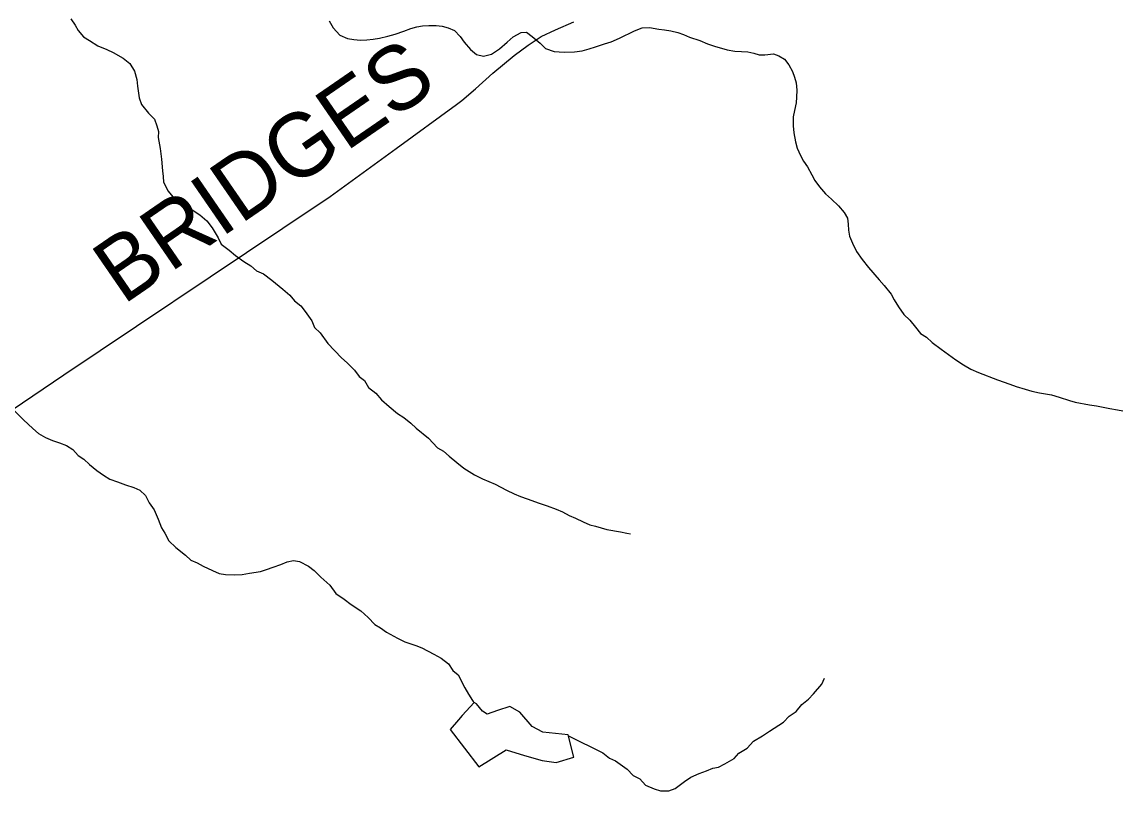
# Model space of a CAD drawing. Extents: x 1310247 to 1664935, y 235267 to 584339.
# Drawn here: x 1522411 to 1527586, y 375529 to 379143 of the extents above; entities that cross this region are included whole.
import ezdxf

# ---------------------------------------------------------------- set-up
doc = ezdxf.new("R2010")
doc.units = 0
for name, color, linetype in [('GM_X_County_Road', 7, 'Continuous'), ('GM_X_County_Road_Text', 7, 'Continuous'), ('GM_X_Minor_River', 7, 'Continuous')]:
    doc.layers.add(name, color=color, linetype=linetype)

msp = doc.modelspace()

# ---------------------------------------------------------------- linework, layer by layer
at = {"layer": 'GM_X_County_Road'}
msp.add_lwpolyline([(1522164.3, 377185.9), (1522607.8, 377485.3), (1523636.6, 378174.7), (1523858.4, 378323.4), (1524170, 378548.5), (1524453.7, 378755.4), (1524477.7, 378773.5), (1524541.6, 378829.8), (1524623.4, 378902.1), (1524723.3, 378986.4), (1524789.2, 379034.6), (1524851.1, 379074.8), (1524919.1, 379107.1), (1525005.1, 379143.3)], dxfattribs=at)
at = {"layer": 'GM_X_Minor_River'}
for points in [[(1522639.5, 379157.8), (1522660.9, 379129), (1522674.2, 379102.5), (1522699.6, 379073.5), (1522727.3, 379056.7), (1522766.8, 379031.4), (1522808.6, 379014.1), (1522838.3, 378999.1), (1522885.9, 378973.6), (1522917.4, 378948.6), (1522938.5, 378911.8), (1522949.5, 378873.2), (1522952.6, 378841), (1522961.2, 378786.4), (1522972.4, 378755.9), (1523005.5, 378714.8), (1523032.8, 378685.8), (1523044, 378655.3), (1523051.4, 378629), (1523050.6, 378600.8), (1523059.2, 378548.3), (1523065.8, 378497.8), (1523070.3, 378443.4), (1523073.6, 378417.2), (1523074.9, 378391), (1523097.8, 378348.1), (1523119.2, 378321.3), (1523158.8, 378296), (1523186.4, 378277.1), (1523220, 378254.1), (1523245.7, 378237.2), (1523279, 378208.1), (1523304.3, 378175.2), (1523333.2, 378128.1), (1523346.4, 378099.6), (1523383.9, 378070.3), (1523413.3, 378045.3), (1523452.8, 378018), (1523486.4, 377997), (1523512, 377974.1), (1523545.7, 377959), (1523585.2, 377929.7), (1523636.3, 377888), (1523669.7, 377858.9), (1523691.1, 377832.1), (1523720.6, 377809.2), (1523742, 377782.4), (1523773, 377739.3), (1523786.2, 377706.7), (1523811.6, 377681.8), (1523848.5, 377632.5), (1523913, 377564.3), (1523938.5, 377541.4), (1523973.7, 377506.2), (1523995.1, 377477.4), (1524020.7, 377458.6), (1524039.9, 377425.9), (1524073.4, 377398.7), (1524100.7, 377367.8), (1524136, 377336.6), (1524175.3, 377303.3), (1524205, 377284.3), (1524238.4, 377257.2), (1524263.9, 377234.3), (1524321, 377186.4), (1524364, 377140.9), (1524391.7, 377126), (1524419.2, 377103.1), (1524454.6, 377071.9), (1524488.1, 377046.8), (1524537.5, 377015.2), (1524575.2, 376996), (1524634.8, 376970.2), (1524688.4, 376942.5), (1524724.1, 376925.4), (1524753.9, 376912.4), (1524785.8, 376901.5), (1524841.6, 376881.7), (1524879.5, 376868.6)], [(1523854.5, 379148.6), (1523873.7, 379115.9), (1523904.9, 379080.8), (1523940.7, 379065.7), (1523970.8, 379060.8), (1524000.9, 379057.9), (1524031.1, 379059), (1524061.4, 379062.2), (1524091.7, 379067.3), (1524130.2, 379076.3), (1524164.6, 379085.3), (1524205.3, 379100.2), (1524237.8, 379113.4), (1524266.2, 379120.6), (1524292.5, 379125.9), (1524322.7, 379127), (1524356.9, 379126), (1524385, 379123.2), (1524413, 379116.3), (1524442.8, 379103.4), (1524470.1, 379074.5), (1524489.5, 379047.8), (1524518.8, 379014.7), (1524546.2, 378989.8), (1524580.2, 378982.8), (1524616.7, 378991.8), (1524655.6, 379016.8), (1524690.7, 379048), (1524719.6, 379073.3), (1524756.4, 379094.3), (1524782.6, 379095.6), (1524808.1, 379074.7), (1524845.5, 379043.5), (1524871, 379018.6), (1524912.8, 379005.3), (1524959, 379002), (1525007.3, 379002.6), (1525043.7, 379007.5), (1525076.1, 379016.7), (1525106.6, 379025.8), (1525149.2, 379040.7), (1525179.7, 379049.9), (1525218.4, 379066.8), (1525289.7, 379101), (1525326.4, 379116), (1525360.6, 379117), (1525404.7, 379109.7), (1525430.7, 379106.9), (1525460.8, 379102), (1525492.7, 379093.1), (1525520.6, 379084.2), (1525548.5, 379071.3)], [(1525548.5, 379071.3), (1525596.3, 379055.9), (1525632.1, 379040.8), (1525666, 379029.7), (1525725.9, 379011.9), (1525761.9, 379006.8), (1525792, 379004), (1525822.2, 379003.1), (1525850.2, 378996.2), (1525876.1, 378989.4), (1525902.3, 378988.7), (1525942.6, 378993.5), (1525968.6, 378984.8), (1525994.2, 378967.9), (1526015.6, 378941.2), (1526032.9, 378910.5), (1526042.2, 378884.1), (1526049.5, 378857.7), (1526052.6, 378823.5), (1526051.6, 378789.3), (1526048.9, 378763.2), (1526041.9, 378727.2), (1526035, 378697.3), (1526035.8, 378655), (1526039, 378622.8), (1526045.8, 378580.3), (1526055, 378549.9), (1526070.2, 378515.3), (1526083.5, 378488.7), (1526102.9, 378462), (1526124, 378425.2), (1526137.3, 378398.7), (1526158.6, 378367.9), (1526187.9, 378334.9), (1526215.3, 378309.9), (1526248.7, 378278.8), (1526276, 378247.8), (1526291.3, 378221.3), (1526294.6, 378193), (1526295.8, 378164.8), (1526301, 378136.5), (1526314.2, 378104), (1526333.3, 378065.2), (1526360.3, 378026.2), (1526389.5, 377989.2), (1526440.2, 377931.4), (1526463.6, 377904.6), (1526496.6, 377863.4), (1526510, 377836.9), (1526531.2, 377804.1), (1526556.4, 377769.1), (1526583.8, 377742.2), (1526611.1, 377709.2), (1526634.3, 377678.4), (1526662, 377661.5), (1526689.5, 377636.6), (1526730.9, 377605.2), (1526799.9, 377555), (1526835.5, 377531.8), (1526871.1, 377510.6), (1526906.9, 377495.5), (1526996.5, 377460.8), (1527054.3, 377441), (1527084.1, 377430.1), (1527126, 377416.8), (1527158, 377407.8), (1527194, 377400.7), (1527250, 377391.1), (1527286, 377380), (1527333.8, 377364.5), (1527361.7, 377355.6), (1527427.8, 377343.7), (1527461.9, 377338.7), (1527523.9, 377326.8), (1527559.9, 377319.7), (1527585.9, 377315)], [(1522376.9, 377313.2), (1522418.1, 377273.8), (1522461.2, 377232.3), (1522488.7, 377209.4), (1522520.4, 377190.4), (1522554.1, 377175.3), (1522586, 377164.4), (1522619.9, 377153.3), (1522649.6, 377134.4), (1522674.9, 377105.5), (1522700.6, 377088.6), (1522728.1, 377063.7), (1522761.5, 377034.6), (1522793.1, 377013.6), (1522822.7, 376994.6), (1522858.6, 376981.5), (1522896.4, 376968.3), (1522936.3, 376955.1), (1522964.1, 376942.2), (1522991.6, 376917.3), (1523008.7, 376882.6), (1523032, 376849.8), (1523050.9, 376807), (1523065.9, 376766.3), (1523081.2, 376739.8), (1523100.4, 376705)], [(1524879.5, 376868.6), (1524921.3, 376853.3), (1524951.1, 376840.3), (1524982.8, 376823.3), (1525012.7, 376810.4), (1525048.4, 376793.3), (1525080.2, 376780.3), (1525106.2, 376773.5), (1525160.1, 376757.9), (1525224.1, 376746), (1525254.2, 376741.1), (1525271, 376737.8)], [(1523100.4, 376705), (1523133.7, 376673.9), (1523178.9, 376636.4), (1523204.4, 376613.5), (1523234.3, 376600.6), (1523262, 376585.7), (1523305.7, 376564.3), (1523337.5, 376551.3), (1523367.6, 376546.4), (1523409.8, 376545.2), (1523446, 376546.2), (1523480.4, 376553.2), (1523530.9, 376559.8), (1523559.3, 376569), (1523591.8, 376580.1), (1523626.4, 376593.2), (1523656.9, 376606.4), (1523687.3, 376611.6), (1523715.3, 376606.7), (1523757, 376585.4), (1523784.5, 376564.5), (1523815.9, 376533.4), (1523857.1, 376496), (1523886.2, 376457), (1523925.6, 376429.7), (1523957.1, 376404.6), (1524002.6, 376375.2), (1524037.9, 376344), (1524069.2, 376310.9), (1524095, 376296), (1524124.6, 376275.1), (1524176.1, 376247.5), (1524209.8, 376230.4), (1524261.6, 376212.8), (1524289.5, 376201.9), (1524347, 376172.1), (1524380.7, 376153), (1524416.1, 376125.8), (1524435.4, 376095.1), (1524461, 376074.3), (1524491.5, 376013), (1524508.8, 375984.4), (1524528, 375953.7), (1524530.8, 375949.6)], [(1524979.8, 375787.9), (1525140.9, 375708.6), (1525172.4, 375683.6), (1525200.2, 375670.7), (1525255.4, 375630.9), (1525282.8, 375602), (1525314.5, 375585), (1525341.9, 375556), (1525381.6, 375538.8), (1525411.6, 375529.8), (1525451.8, 375528.7), (1525480.2, 375539.9), (1525525.4, 375572.8), (1525554.2, 375594.1), (1525592.9, 375611.1), (1525627.5, 375624.1), (1525657.9, 375635.3), (1525684.2, 375640.6), (1525714.8, 375655.8), (1525757.8, 375680.7), (1525780.6, 375706.2), (1525819.5, 375729.2), (1525848.6, 375762.5), (1525891.5, 375787.4), (1525924.4, 375810.6), (1525989.9, 375852.9), (1526016.9, 375880.3), (1526049.6, 375901.5), (1526076.7, 375934.9), (1526107.6, 375960.1), (1526130.5, 375985.6), (1526169.9, 376030.7), (1526182.8, 376058.5)], [(1524530.8, 375949.6), (1524536.3, 375944.6), (1524479.1, 375883.5), (1524462.6, 375863.7), (1524423.7, 375818.3), (1524558.7, 375641.4), (1524686.6, 375721.4), (1524772.3, 375695.8), (1524856.1, 375672.3), (1524922.1, 375663.1), (1525004.8, 375687.7), (1524978.6, 375792.4), (1524858.6, 375804.6), (1524808.9, 375831.5), (1524750, 375898.7), (1524704.4, 375925.6)], [(1524704.4, 375925.6), (1524645.9, 375906.6), (1524597.5, 375889.4), (1524575.7, 375903.8), (1524546.3, 375938.4), (1524536.3, 375944.6)]]:
    msp.add_lwpolyline(points, dxfattribs=at)

# ---------------------------------------------------------------- texts
at = {"layer": 'GM_X_County_Road_Text'}
msp.add_text('BRIDGES', height=300, rotation=34.5392, dxfattribs=at).set_placement((1522885.7, 377810.7))

doc.saveas('drawing.dxf')
